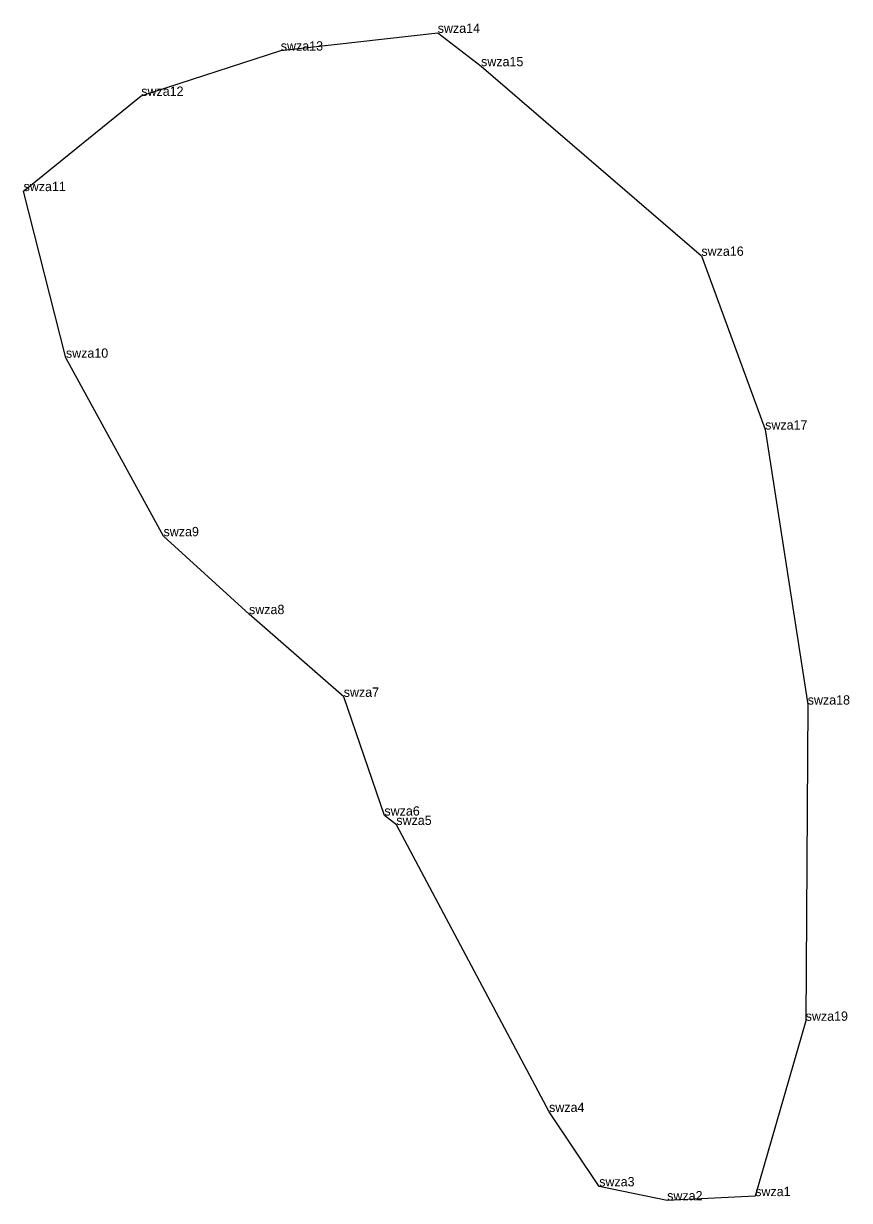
# Model space of a CAD drawing. Extents: x 2072529 to 2268796, y 436423 to 470406.
# Drawn here: x 2268353 to 2268796, y 441832 to 442463 of the extents above; entities that cross this region are included whole.
import ezdxf

# ---------------------------------------------------------------- set-up
doc = ezdxf.new("R2010")
doc.units = 0
for name, color, linetype in [('Exist Hydro Jurisdictional Stream or Body of Water NEU Mitigable Cogo Comment', 7, 'Continuous'), ('Old_Level_20', 7, 'Continuous'), ('Old_Level_52', 7, 'Continuous')]:
    doc.layers.add(name, color=color, linetype=linetype)

msp = doc.modelspace()

# ---------------------------------------------------------------- linework, layer by layer
at = {"layer": 'Old_Level_20'}
for p, q in [((2268575.01, 442457.65), (2268575.01, 442457.65)), ((2268490.82, 442448.14), (2268490.82, 442448.14)), ((2268598.26, 442439.76), (2268598.26, 442439.76)), ((2268416, 442423.87), (2268416, 442423.87)), ((2268352.85, 442372.81), (2268352.85, 442372.81)), ((2268716.43, 442338.11), (2268716.43, 442338.11)), ((2268375.58, 442283.46), (2268375.58, 442283.46)), ((2268750.62, 442244.96), (2268750.62, 442244.96)), ((2268427.94, 442187.75), (2268427.94, 442187.75)), ((2268473.8, 442145.99), (2268473.8, 442145.99)), ((2268524.59, 442101.65), (2268524.59, 442101.65)), ((2268773.46, 442097.48), (2268773.46, 442097.48)), ((2268546.41, 442037.96), (2268546.41, 442037.96)), ((2268552.81, 442032.94), (2268552.81, 442032.94)), ((2268772.36, 441927.95), (2268772.36, 441927.95)), ((2268634.73, 441879.05), (2268634.73, 441879.05)), ((2268661.6, 441839.18), (2268661.6, 441839.18)), ((2268745.29, 441833.93), (2268745.29, 441833.93)), ((2268698.06, 441831.68), (2268698.06, 441831.68))]:
    msp.add_line(p, q, dxfattribs=at)
at = {"layer": 'Old_Level_52'}
msp.add_lwpolyline([(2268745.29, 441833.93), (2268698.06, 441831.68), (2268661.6, 441839.18), (2268634.73, 441879.05), (2268552.81, 442032.94), (2268546.41, 442037.96), (2268524.59, 442101.65), (2268473.8, 442145.99), (2268427.94, 442187.75), (2268375.58, 442283.46), (2268352.85, 442372.81), (2268416, 442423.87), (2268490.82, 442448.14), (2268575.01, 442457.65), (2268598.26, 442439.76), (2268716.43, 442338.11), (2268750.62, 442244.96), (2268773.46, 442097.48), (2268772.36, 441927.95)], close=True, dxfattribs=at)

# ---------------------------------------------------------------- texts
at = {"layer": 'Exist Hydro Jurisdictional Stream or Body of Water NEU Mitigable Cogo Comment'}
for s, p in [('swza14', (2268575.01, 442457.65)), ('swza13', (2268490.82, 442448.14)), ('swza15', (2268598.26, 442439.76)), ('swza12', (2268416, 442423.87)), ('swza11', (2268352.85, 442372.81)), ('swza16', (2268716.43, 442338.11)), ('swza10', (2268375.58, 442283.46)), ('swza17', (2268750.62, 442244.96)), ('swza9', (2268427.94, 442187.75)), ('swza8', (2268473.8, 442145.99)), ('swza7', (2268524.59, 442101.65)), ('swza18', (2268773.46, 442097.48)), ('swza6', (2268546.41, 442037.96)), ('swza5', (2268552.81, 442032.94)), ('swza19', (2268772.36, 441927.95)), ('swza4', (2268634.73, 441879.05)), ('swza3', (2268661.6, 441839.18)), ('swza2', (2268698.06, 441831.68)), ('swza1', (2268745.29, 441833.93))]:
    msp.add_text(s, height=5, dxfattribs=at).set_placement(p)

doc.saveas('drawing.dxf')
